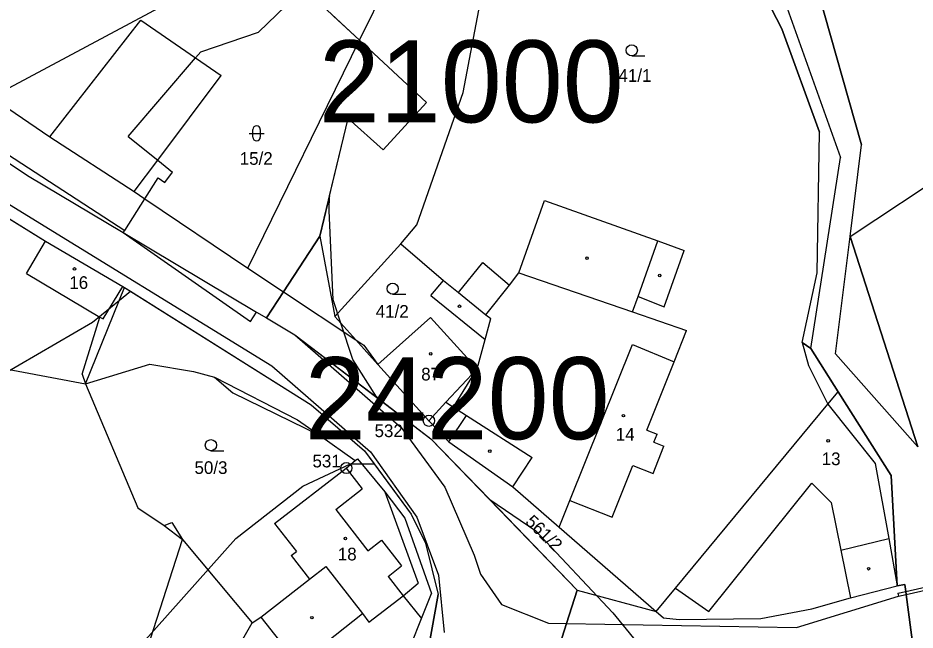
# Model space of a CAD drawing. Extents: x -725765 to -723182, y -1052705 to -1049154.
# Drawn here: x -724861.1 to -724740.7, y -1050666.3 to -1050584.2 of the extents above; entities that cross this region are included whole.
import ezdxf

# ---------------------------------------------------------------- set-up
doc = ezdxf.new("R2010")
doc.units = 0
for name, color, linetype in [('Vrstva 1', 7, 'Continuous'), ('Vrstva 12', 7, 'Continuous'), ('Vrstva 17', 7, 'Continuous'), ('Vrstva 18', 7, 'Continuous'), ('Vrstva 19', 7, 'Continuous'), ('Vrstva 25', 7, 'Continuous'), ('Vrstva 4', 7, 'Continuous'), ('Vrstva 52', 7, 'Continuous'), ('Vrstva 53', 7, 'Continuous')]:
    doc.layers.add(name, color=color, linetype=linetype)

msp = doc.modelspace()

# ---------------------------------------------------------------- linework, layer by layer
at = {"layer": 'Vrstva 1'}
for points in [[(-724771.2, -1050561.25), (-724758.62, -1050585.63)], [(-724801.39, -1050594.16), (-724797.23, -1050572.27)], [(-724828.82, -1050586.09), (-724822.77, -1050580.2)], [(-724822.77, -1050580.2), (-724815.29, -1050587.15)], [(-724753.79, -1050580.49), (-724747.91, -1050601.21)], [(-724758.62, -1050585.63), (-724753.55, -1050599.48)], [(-724836.57, -1050588.71), (-724828.82, -1050586.09)], [(-724815.29, -1050587.15), (-724806.28, -1050595.51)], [(-724846.32, -1050600.09), (-724837.28, -1050589.54)], [(-724837.28, -1050589.54), (-724836.57, -1050588.71)], [(-724880.1, -1050591.04), (-724846.79, -1050612.68)], [(-724892.98, -1050592.12), (-724857.43, -1050614.12)], [(-724807.6, -1050611.95), (-724801.39, -1050594.16)], [(-724812.11, -1050601.85), (-724806.28, -1050595.51)], [(-724749.44, -1050613.49), (-724722.19, -1050595.42)], [(-724820.61, -1050613.45), (-724816.79, -1050597.67)], [(-724816.79, -1050597.67), (-724812.11, -1050601.85)], [(-724846.32, -1050600.09), (-724842.37, -1050603.27)], [(-724753.89, -1050618.36), (-724753.55, -1050599.48)], [(-724749.44, -1050613.49), (-724747.91, -1050601.21)], [(-724842.37, -1050603.27), (-724840.39, -1050604.87)], [(-724841.42, -1050606.24), (-724840.39, -1050604.87)], [(-724844.09, -1050608.46), (-724842.29, -1050605.64)], [(-724842.29, -1050605.64), (-724841.42, -1050606.24)], [(-724846.79, -1050612.68), (-724844.09, -1050608.46)], [(-724793.89, -1050618.35), (-724790.48, -1050608.69)], [(-724790.48, -1050608.69), (-724775.28, -1050614.09)], [(-724809.75, -1050614.46), (-724807.6, -1050611.95)], [(-724846.98, -1050612.98), (-724846.79, -1050612.68)], [(-724846.98, -1050612.98), (-724829.9, -1050624.9)], [(-724825.49, -1050620.92), (-724820.61, -1050613.45)], [(-724820.61, -1050613.45), (-724818.61, -1050624.22)], [(-724749.44, -1050613.49), (-724740.39, -1050641.69)], [(-724859.98, -1050618.45), (-724857.43, -1050614.12)], [(-724857.43, -1050614.12), (-724847.06, -1050620.21)], [(-724818.61, -1050624.22), (-724809.75, -1050614.46)], [(-724809.75, -1050614.46), (-724804, -1050619.38)], [(-724777.92, -1050621.56), (-724775.28, -1050614.09)], [(-724859.98, -1050618.45), (-724850.15, -1050624.3)], [(-724795.15, -1050620.03), (-724793.89, -1050618.35)], [(-724755.91, -1050627.7), (-724753.89, -1050618.36)], [(-724804, -1050619.38), (-724802.02, -1050620.99)], [(-724852.05, -1050633.25), (-724846.8, -1050620.36)], [(-724849.68, -1050624.55), (-724847.06, -1050620.21)], [(-724847.06, -1050620.21), (-724846.8, -1050620.36)], [(-724846.8, -1050620.36), (-724821.76, -1050636.07)], [(-724827.78, -1050624.43), (-724825.49, -1050620.92)], [(-724798.34, -1050624.01), (-724795.15, -1050620.03)], [(-724802.02, -1050620.99), (-724798.34, -1050624.01)], [(-724778.65, -1050623.62), (-724777.92, -1050621.56)], [(-724850.15, -1050624.3), (-724849.68, -1050624.55)], [(-724829.9, -1050624.9), (-724829.09, -1050623.65)], [(-724829.09, -1050623.65), (-724827.78, -1050624.43)], [(-724827.78, -1050624.43), (-724823.96, -1050626.71)], [(-724818.61, -1050624.22), (-724815.77, -1050627.38)], [(-724812.81, -1050630.67), (-724805.76, -1050624.37)], [(-724805.76, -1050624.37), (-724799.48, -1050631.24)], [(-724798.43, -1050627.3), (-724797.68, -1050624.51)], [(-724798.34, -1050624.01), (-724797.68, -1050624.51)], [(-724778.65, -1050623.62), (-724771.43, -1050626.12)], [(-724823.96, -1050626.71), (-724805.7, -1050640.63)], [(-724773.09, -1050630.3), (-724771.43, -1050626.12)], [(-724883.7, -1050627.32), (-724852.05, -1050633.25)], [(-724815.77, -1050627.38), (-724812.81, -1050630.67)], [(-724799.48, -1050631.24), (-724798.43, -1050627.3)], [(-724755.91, -1050627.7), (-724754.74, -1050628.54)], [(-724754.74, -1050628.54), (-724751.07, -1050634.32)], [(-724776.74, -1050639.48), (-724773.09, -1050630.3)], [(-724852.05, -1050633.25), (-724843.43, -1050630.64)], [(-724843.43, -1050630.64), (-724837.55, -1050631.62)], [(-724837.55, -1050631.62), (-724834.76, -1050632.36)], [(-724812.81, -1050630.67), (-724805.98, -1050638.22)], [(-724802.66, -1050636.4), (-724799.48, -1050631.24)], [(-724834.76, -1050632.36), (-724832.3, -1050634.47)], [(-724852.05, -1050633.25), (-724845.05, -1050649.88)], [(-724832.3, -1050634.47), (-724820.66, -1050640.15)], [(-724752.44, -1050635.97), (-724751.07, -1050634.32)], [(-724751.07, -1050634.32), (-724743.94, -1050645.54)], [(-724821.76, -1050636.07), (-724814.63, -1050642.24)], [(-724804.64, -1050639.61), (-724802.66, -1050636.4)], [(-724772.87, -1050660.65), (-724752.44, -1050635.97)], [(-724805.98, -1050638.22), (-724804.64, -1050639.61)], [(-724820.66, -1050640.15), (-724815.86, -1050643.55)], [(-724804.64, -1050639.61), (-724803.3, -1050641.04)], [(-724776.74, -1050639.48), (-724775.36, -1050640.03)], [(-724775.81, -1050641.09), (-724775.36, -1050640.03)], [(-724805.7, -1050640.63), (-724786.08, -1050660.92)], [(-724803.3, -1050641.04), (-724794.72, -1050647.1)], [(-724775.81, -1050641.09), (-724774.46, -1050641.63)], [(-724814.63, -1050642.24), (-724808.37, -1050650.73)], [(-724775.88, -1050645.28), (-724774.46, -1050641.63)], [(-724817.06, -1050644.56), (-724815.86, -1050643.55)], [(-724815.86, -1050643.55), (-724815.57, -1050643.31)], [(-724815.57, -1050643.31), (-724811.87, -1050647.73)], [(-724826.68, -1050652.01), (-724817.06, -1050644.56)], [(-724781.37, -1050651.15), (-724778.63, -1050644.23)], [(-724778.63, -1050644.23), (-724775.88, -1050645.28)], [(-724743.94, -1050645.54), (-724743.13, -1050660.36)], [(-724794.72, -1050647.1), (-724788.5, -1050652.5)], [(-724811.87, -1050647.73), (-724807.41, -1050660.02)], [(-724788.5, -1050652.5), (-724787.05, -1050648.9)], [(-724787.05, -1050648.9), (-724781.37, -1050651.15)], [(-724845.05, -1050649.88), (-724841.52, -1050652.27)], [(-724808.37, -1050650.73), (-724806.43, -1050654.63)], [(-724826.68, -1050652.01), (-724823.76, -1050655.74)], [(-724841.52, -1050652.27), (-724839.04, -1050654.16)], [(-724788.5, -1050652.5), (-724775.47, -1050663.79)], [(-724843.32, -1050667.46), (-724839.04, -1050654.16)], [(-724839.04, -1050654.16), (-724829.67, -1050665.31)], [(-724806.43, -1050654.63), (-724804.75, -1050661.51)], [(-724824.47, -1050656.3), (-724823.76, -1050655.74)], [(-724824.47, -1050656.3), (-724821.99, -1050659.47)], [(-724828.51, -1050664.57), (-724821.99, -1050659.47)], [(-724809.42, -1050661.68), (-724807.41, -1050660.02)], [(-724775.47, -1050663.79), (-724772.87, -1050660.65)], [(-724749.41, -1050661.98), (-724743.13, -1050660.36)], [(-724743.13, -1050660.36), (-724742.11, -1050660.17)], [(-724742.11, -1050660.17), (-724741.98, -1050661.11)], [(-724810.21, -1050691.79), (-724804.75, -1050661.51)], [(-724809.42, -1050661.68), (-724806.96, -1050664.76)], [(-724787.52, -1050665.42), (-724786.08, -1050660.92)], [(-724786.08, -1050660.92), (-724775.47, -1050663.79)], [(-724741.98, -1050661.11), (-724741.93, -1050661.51)], [(-724741.93, -1050661.51), (-724740.98, -1050668.64)], [(-724754.58, -1050663.45), (-724749.41, -1050661.98)], [(-724775.47, -1050663.79), (-724774.5, -1050664.63)], [(-724761.43, -1050664.75), (-724754.58, -1050663.45)], [(-724834.79, -1050674.23), (-724829.67, -1050665.31)], [(-724829.67, -1050665.31), (-724828.51, -1050664.57)], [(-724809.73, -1050671.72), (-724806.96, -1050664.76)], [(-724789.04, -1050670.2), (-724787.52, -1050665.42)], [(-724774.5, -1050664.63), (-724772.38, -1050664.86)], [(-724772.38, -1050664.86), (-724761.43, -1050664.75)]]:
    msp.add_lwpolyline(points, dxfattribs=at)
at = {"layer": 'Vrstva 12'}
msp.add_lwpolyline([(-724890.28, -1050608.5), (-724697.93, -1050505.7)], dxfattribs=at)
at = {"layer": 'Vrstva 25'}
for points in [[(-724778.76, -1050589.27), (-724777.01, -1050589.27)], [(-724829.6, -1050600.16), (-724829.6, -1050599.16)], [(-724828.6, -1050599.16), (-724828.6, -1050600.16)], [(-724830.1, -1050599.66), (-724828.1, -1050599.66)], [(-724810.84, -1050621.25), (-724809.09, -1050621.25)], [(-724835.23, -1050642.24), (-724833.48, -1050642.24)]]:
    msp.add_lwpolyline(points, dxfattribs=at)
for centre, radius in [((-724778.76, -1050588.52), 0.75), ((-724784.76, -1050616.41), 0.175), ((-724853.53, -1050617.85), 0.175), ((-724810.84, -1050620.5), 0.75), ((-724775.01, -1050618.74), 0.175), ((-724801.87, -1050622.86), 0.175), ((-724805.74, -1050629.23), 0.175), ((-724805.98, -1050638.22), 0.75), ((-724779.88, -1050637.53), 0.175), ((-724805.98, -1050638.22), 0.032), ((-724835.23, -1050641.49), 0.75), ((-724752.4, -1050640.9), 0.175), ((-724797.82, -1050642.29), 0.175), ((-724817.06, -1050644.56), 0.75), ((-724817.06, -1050644.56), 0.032), ((-724817.19, -1050654.01), 0.175), ((-724746.97, -1050658.06), 0.175), ((-724821.67, -1050664.63), 0.175)]:
    msp.add_circle(centre, radius, dxfattribs=at)
for centre, start, end in [((-724829.1, -1050599.16), 0.101, 180.0014), ((-724829.1, -1050600.16), 180.1024, 0.0029)]:
    msp.add_arc(centre, 0.5, start, end, dxfattribs=at)
at = {"layer": 'Vrstva 4'}
for points in [[(-724815.29, -1050587.15), (-724811.5, -1050579.43)], [(-724758.82, -1050580.3), (-724750.76, -1050602.89)], [(-724856.85, -1050600.15), (-724844.61, -1050584.48)], [(-724844.61, -1050584.48), (-724837.28, -1050589.54)], [(-724889.02, -1050585.83), (-724859.83, -1050605.31)], [(-724878.18, -1050585.58), (-724856.85, -1050600.15)], [(-724830.29, -1050617.73), (-724815.29, -1050587.15)], [(-724837.28, -1050589.54), (-724833.83, -1050591.92)], [(-724842.37, -1050603.27), (-724833.83, -1050591.92)], [(-724856.85, -1050600.15), (-724845.54, -1050607.48)], [(-724754.74, -1050628.54), (-724750.76, -1050602.89)], [(-724845.54, -1050607.48), (-724842.37, -1050603.27)], [(-724859.83, -1050605.31), (-724846.98, -1050612.98)], [(-724845.54, -1050607.48), (-724844.09, -1050608.46)], [(-724844.09, -1050608.46), (-724830.29, -1050617.73)], [(-724862.26, -1050609.22), (-724827.05, -1050630.84)], [(-724846.98, -1050612.98), (-724829.09, -1050623.65)], [(-724751.41, -1050629.22), (-724749.44, -1050613.49)], [(-724775.28, -1050614.09), (-724771.74, -1050615.37)], [(-724774.39, -1050622.91), (-724771.74, -1050615.37)], [(-724802.02, -1050620.99), (-724798.76, -1050616.98)], [(-724798.76, -1050616.98), (-724795.15, -1050620.03)], [(-724830.29, -1050617.73), (-724825.49, -1050620.92)], [(-724793.89, -1050618.35), (-724778.65, -1050623.62)], [(-724805.72, -1050621.43), (-724804, -1050619.38)], [(-724825.49, -1050620.92), (-724815.77, -1050627.38)], [(-724805.72, -1050621.43), (-724798.43, -1050627.3)], [(-724777.92, -1050621.56), (-724774.39, -1050622.91)], [(-724852.5, -1050631.95), (-724850.15, -1050624.3)], [(-724823.96, -1050626.71), (-724809.72, -1050639.14)], [(-724815.77, -1050627.38), (-724814.7, -1050628.09)], [(-724814.7, -1050628.09), (-724812.81, -1050630.67)], [(-724787.05, -1050648.9), (-724778.64, -1050628)], [(-724778.64, -1050628), (-724773.09, -1050630.3)], [(-724755.91, -1050627.7), (-724755.06, -1050630.78)], [(-724751.41, -1050629.22), (-724740.39, -1050641.69)], [(-724827.05, -1050630.84), (-724813.8, -1050642.38)], [(-724803.7, -1050635.74), (-724799.48, -1050631.24)], [(-724755.06, -1050630.78), (-724752.44, -1050635.97)], [(-724852.5, -1050631.95), (-724852.05, -1050633.25)], [(-724834.76, -1050632.36), (-724823.6, -1050638.07)], [(-724805.98, -1050638.22), (-724803.7, -1050635.74)], [(-724803.7, -1050635.74), (-724802.66, -1050636.4)], [(-724802.66, -1050636.4), (-724800.94, -1050637.51)], [(-724752.44, -1050635.97), (-724746.11, -1050643.95)], [(-724803.3, -1050641.04), (-724800.94, -1050637.51)], [(-724800.94, -1050637.51), (-724792.13, -1050643.13)], [(-724823.6, -1050638.07), (-724820.66, -1050640.15)], [(-724809.72, -1050639.14), (-724803.84, -1050647.11)], [(-724813.8, -1050642.38), (-724807.6, -1050651.13)], [(-724794.72, -1050647.1), (-724792.13, -1050643.13)], [(-724817.06, -1050644.56), (-724814.92, -1050647.35)], [(-724746.11, -1050643.95), (-724744.28, -1050654.02)], [(-724818.48, -1050650.14), (-724814.92, -1050647.35)], [(-724803.84, -1050647.11), (-724799.91, -1050656.23)], [(-724768.42, -1050663.81), (-724754.59, -1050646.58)], [(-724754.59, -1050646.58), (-724751.98, -1050649.18)], [(-724811.87, -1050647.73), (-724809.21, -1050651.28)], [(-724751.98, -1050649.18), (-724750.7, -1050655.56)], [(-724818.48, -1050650.14), (-724814.15, -1050655.66)], [(-724841.52, -1050652.27), (-724840.46, -1050651.86)], [(-724840.46, -1050651.86), (-724839.04, -1050654.16)], [(-724809.21, -1050651.28), (-724805.62, -1050661.38)], [(-724807.6, -1050651.13), (-724804.69, -1050658.92)], [(-724814.15, -1050655.66), (-724812.35, -1050654.23)], [(-724812.35, -1050654.23), (-724809.67, -1050657.66)], [(-724750.7, -1050655.56), (-724744.28, -1050654.02)], [(-724744.28, -1050654.02), (-724743.13, -1050660.36)], [(-724750.7, -1050655.56), (-724749.41, -1050661.98)], [(-724799.91, -1050656.23), (-724799.05, -1050658.78)], [(-724821.99, -1050659.47), (-724819.82, -1050657.77)], [(-724819.82, -1050657.77), (-724814.9, -1050664.09)], [(-724811.45, -1050659.11), (-724809.67, -1050657.66)], [(-724811.45, -1050659.11), (-724809.42, -1050661.68)], [(-724804.69, -1050658.92), (-724803.94, -1050666.63)], [(-724799.05, -1050658.78), (-724796.24, -1050662.87)], [(-724772.87, -1050660.65), (-724768.42, -1050663.81)], [(-724741.98, -1050661.11), (-724735.13, -1050659.54)], [(-724741.93, -1050661.51), (-724735.07, -1050659.94)], [(-724814.03, -1050665.22), (-724809.42, -1050661.68)], [(-724806.96, -1050664.76), (-724805.62, -1050661.38)], [(-724756.64, -1050665.95), (-724742.97, -1050661.75)], [(-724743.06, -1050661.36), (-724741.98, -1050661.11)], [(-724743.06, -1050661.36), (-724742.97, -1050661.75)], [(-724742.97, -1050661.75), (-724741.93, -1050661.51)], [(-724796.24, -1050662.87), (-724789.92, -1050665.38)], [(-724823.53, -1050670.92), (-724814.9, -1050664.09)], [(-724814.9, -1050664.09), (-724814.03, -1050665.22)], [(-724828.51, -1050664.57), (-724823.53, -1050670.92)], [(-724789.92, -1050665.38), (-724787.52, -1050665.42)], [(-724787.52, -1050665.42), (-724756.64, -1050665.95)]]:
    msp.add_lwpolyline(points, dxfattribs=at)
at = {"layer": 'Vrstva 52'}
for points in [[(-724740.39, -1050641.69), (-724749.44, -1050613.49), (-724747.91, -1050601.21), (-724753.79, -1050580.49), (-724762.08, -1050566.41), (-724763.01, -1050564.95), (-724778.48, -1050540.74), (-724792.94, -1050538.33), (-724798.58, -1050533.8), (-724801.64, -1050531.34), (-724812, -1050520.46), (-724813.39, -1050512.61), (-724814.67, -1050505.42), (-724818.16, -1050488.35), (-724823.05, -1050464.42), (-724828.06, -1050439.87), (-724829.43, -1050433.19), (-724831.39, -1050419.25), (-724842.44, -1050350.62)], [(-724740.98, -1050668.64), (-724741.93, -1050661.51), (-724741.98, -1050661.11), (-724742.11, -1050660.17), (-724743.13, -1050660.36), (-724743.94, -1050645.54), (-724751.07, -1050634.32), (-724754.74, -1050628.54), (-724755.91, -1050627.7), (-724753.89, -1050618.36), (-724753.55, -1050599.48), (-724758.62, -1050585.63), (-724771.2, -1050561.25), (-724777.5, -1050553.35), (-724790.54, -1050543.14), (-724791.79, -1050542.95), (-724803.17, -1050535.34), (-724804.45, -1050534.49), (-724815.8, -1050522.41), (-724817.39, -1050513.74), (-724818.81, -1050506.01)], [(-724819.3, -1050608.02), (-724816.79, -1050597.67), (-724812.11, -1050601.85), (-724806.28, -1050595.51), (-724815.29, -1050587.15), (-724818.81, -1050583.88)], [(-724870.23, -1050606.2), (-724857.43, -1050614.12), (-724847.06, -1050620.21), (-724846.8, -1050620.36), (-724846.02, -1050620.85)], [(-724819.3, -1050608.02), (-724820.61, -1050613.45), (-724825.49, -1050620.92), (-724827.78, -1050624.43), (-724823.96, -1050626.71), (-724812.76, -1050635.24)], [(-724812.76, -1050635.24), (-724813, -1050635), (-724816.19, -1050630), (-724817.78, -1050625.14), (-724818.81, -1050622), (-724819.38, -1050610), (-724819.3, -1050608.02)], [(-724954.81, -1050893.27), (-724954.81, -1050889), (-724949.31, -1050865), (-724940.38, -1050827), (-724939.6, -1050823.52), (-724939.59, -1050823.52), (-724915.62, -1050730.13), (-724909.88, -1050710), (-724893.88, -1050667), (-724885.63, -1050650), (-724878.63, -1050642), (-724868.38, -1050635), (-724851.13, -1050625), (-724847.49, -1050622.04), (-724846.02, -1050620.85)], [(-724846.02, -1050620.85), (-724821.76, -1050636.07), (-724814.63, -1050642.24), (-724813.33, -1050644)], [(-724812.76, -1050635.24), (-724805.7, -1050640.63), (-724797.81, -1050648.79)], [(-724935.31, -1050936), (-724928.81, -1050929), (-724921.81, -1050914), (-724914.81, -1050892), (-724908.69, -1050863), (-724905.5, -1050842), (-724893.88, -1050794), (-724875.69, -1050728), (-724864.81, -1050699), (-724857.19, -1050685), (-724844.38, -1050668), (-724831.88, -1050654), (-724822.88, -1050647), (-724816.5, -1050644), (-724814.99, -1050644), (-724813.33, -1050644)], [(-724813.33, -1050644), (-724808.37, -1050650.73), (-724806.43, -1050654.63), (-724804.75, -1050661.51), (-724810.21, -1050691.79), (-724815, -1050731.09), (-724815.58, -1050758.85), (-724815.13, -1050787.45), (-724817.4, -1050803.09), (-724819.59, -1050825.69), (-724818.46, -1050833.53), (-724815.27, -1050842.75), (-724807.1, -1050869.67), (-724799.84, -1050887.62), (-724790.58, -1050905.75), (-724781.27, -1050921.4), (-724774.72, -1050931.91), (-724769.97, -1050937.91), (-724755.76, -1050950.09), (-724747.39, -1050955.27), (-724740.23, -1050960.06), (-724733.48, -1050964.31), (-724729, -1050967.94)], [(-724797.81, -1050648.79), (-724786.08, -1050660.92), (-724787.52, -1050665.42), (-724789.04, -1050670.2), (-724789.99, -1050673.16), (-724795.12, -1050673.64), (-724798.75, -1050677.64), (-724800.93, -1050691.71), (-724804.92, -1050728), (-724806.68, -1050763.03), (-724806.76, -1050807.12), (-724807.68, -1050827.87), (-724807.91, -1050834.06), (-724802.7, -1050857.13), (-724793.87, -1050880.36), (-724784.64, -1050902.78), (-724767.07, -1050925.79), (-724749.83, -1050943.31), (-724735.73, -1050952.08), (-724724.93, -1050961.09)], [(-724797.81, -1050648.79), (-724791.63, -1050653), (-724781.31, -1050664), (-724773.97, -1050672.98), (-724764.13, -1050685), (-724751.31, -1050702), (-724746.1, -1050708.41), (-724739.13, -1050717), (-724738.59, -1050717.48)]]:
    msp.add_lwpolyline(points, dxfattribs=at)

# ---------------------------------------------------------------- texts
at = {"layer": 'Vrstva 17'}
for s, p in [('532', (-724813.27, -1050640.41)), ('531', (-724821.6, -1050644.47))]:
    msp.add_text(s, height=1.7, dxfattribs=at).set_placement(p)
at = {"layer": 'Vrstva 18'}
for s, p in [('41/1', (-724780.54, -1050592.75)), ('15/2', (-724831.36, -1050603.88)), ('41/2', (-724813.11, -1050624.39)), ('50/3', (-724837.43, -1050645.35))]:
    msp.add_text(s, height=1.7, dxfattribs=at).set_placement(p)
msp.add_text('561/2', height=1.7, rotation=315.9025, dxfattribs=at).set_placement((-724793.16, -1050651.9))
at = {"layer": 'Vrstva 19'}
for s, p in [('16', (-724854.23, -1050620.53)), ('87', (-724807.01, -1050632.81)), ('14', (-724780.9, -1050640.87)), ('13', (-724753.27, -1050644.17)), ('18', (-724818.2, -1050656.95))]:
    msp.add_text(s, height=1.7, dxfattribs=at).set_placement(p)
at = {"layer": 'Vrstva 53'}
for s, p in [('21000', (-724820.74, -1050598.19)), ('24200', (-724822.64, -1050640.69))]:
    msp.add_text(s, height=11, dxfattribs=at).set_placement(p)

doc.saveas('drawing.dxf')
